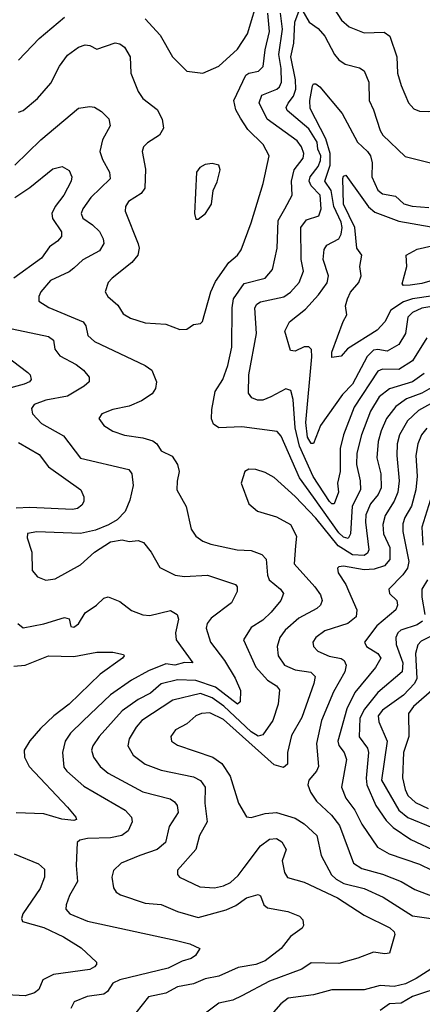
# Model space of a CAD drawing. Extents: x 1308313 to 1441400, y 959662 to 1036319.
# Tile 378 of 656: x 1339371 to 1341117, y 1023372 to 1027646. Entities that reach past the tile are written whole.
import ezdxf

# ---------------------------------------------------------------- set-up
doc = ezdxf.new("R2010")
doc.units = 0

msp = doc.modelspace()

# ---------------------------------------------------------------- linework, layer by layer
at = {"layer": '0CON10XD'}
for points in [[(1339915, 1027650.6), (1339979.6, 1027579.6), (1340032.9, 1027485), (1340095, 1027422.5), (1340165, 1027414.2), (1340235, 1027444.4), (1340315, 1027517.8), (1340359.6, 1027585), (1340410.2, 1027755)], [(1340065, 1026301.4), (1340095, 1026303.8), (1340125, 1026323.8), (1340155, 1026327.5), (1340163.6, 1026336.4), (1340199.7, 1026465), (1340219.6, 1026510.4), (1340277.7, 1026592.2), (1340315, 1026624.4), (1340332.1, 1026647.9), (1340375, 1026764), (1340426.8, 1026935), (1340452.7, 1027055), (1340426.4, 1027105), (1340360.5, 1027170.5), (1340328.3, 1027218.3), (1340308.2, 1027255), (1340299.4, 1027295), (1340351.3, 1027405), (1340365, 1027413.7), (1340406.9, 1027423.1), (1340426.4, 1027443.6), (1340435.6, 1027515), (1340454.5, 1027595), (1340447.6, 1027675)], [(1341125, 1026111.3), (1341075, 1026075.2), (1340975, 1026043.9), (1340930.2, 1026009.8), (1340892.6, 1025947.4), (1340852.9, 1025845), (1340833.5, 1025765), (1340832.1, 1025715), (1340847.7, 1025645), (1340849.8, 1025605), (1340813.4, 1025535), (1340805.6, 1025415), (1340795.4, 1025395), (1340775, 1025400.2), (1340755, 1025419.2), (1340645, 1025574), (1340585, 1025658.1), (1340505, 1025838.9), (1340488.2, 1025858.2), (1340335, 1025879.2), (1340235, 1025874.1), (1340210.7, 1025890.7), (1340203.2, 1025913.2), (1340203.8, 1025955), (1340218.1, 1026031.9), (1340251.6, 1026085), (1340273, 1026145), (1340290.7, 1026225), (1340292.1, 1026395), (1340298.1, 1026435), (1340345, 1026501.8), (1340435, 1026524), (1340468, 1026562), (1340488.2, 1026655), (1340492.1, 1026775), (1340521.3, 1026825), (1340552, 1026885), (1340549.8, 1026945), (1340561.8, 1026995), (1340600.7, 1027045), (1340603.1, 1027065), (1340593.1, 1027095), (1340575, 1027120.7), (1340444.3, 1027214.3), (1340410, 1027285), (1340421.1, 1027318.9), (1340486.2, 1027345), (1340498.4, 1027355), (1340506.3, 1027375), (1340504.8, 1027435.2), (1340495.1, 1027495), (1340510.8, 1027605), (1340501.7, 1027675)], [(1341136.7, 1026265), (1341075.3, 1026165), (1341015, 1026128.3), (1340945, 1026128.9), (1340925, 1026121.1), (1340821.2, 1025965), (1340775.5, 1025844.5), (1340760.9, 1025785), (1340760.4, 1025685), (1340748.9, 1025635), (1340753.8, 1025595), (1340734.4, 1025545.6), (1340725, 1025545.4), (1340715, 1025554.7), (1340643.6, 1025663.6), (1340584.3, 1025795), (1340565.4, 1025875), (1340557.5, 1025997.5), (1340546.8, 1026036.8), (1340525, 1026043.8), (1340459.7, 1026009.7), (1340425, 1025995.4), (1340402.5, 1025995), (1340377.5, 1026005), (1340363.8, 1026025), (1340365.3, 1026105.3), (1340398.2, 1026285), (1340390.6, 1026395), (1340398.7, 1026411.3), (1340415, 1026421.6), (1340517.2, 1026442.8), (1340545.8, 1026464.2), (1340582.5, 1026505), (1340601.2, 1026555), (1340591.9, 1026605), (1340590.3, 1026745), (1340615, 1026777.2), (1340668.9, 1026795), (1340678.9, 1026825), (1340673.9, 1026885), (1340634.4, 1026925), (1340626.8, 1026945), (1340631, 1026965), (1340665, 1027008.8), (1340675.6, 1027035), (1340677.2, 1027055), (1340664.7, 1027085), (1340660.6, 1027115), (1340625, 1027172.3), (1340531.6, 1027251.6), (1340526.9, 1027265), (1340535.2, 1027284.8), (1340558.1, 1027315), (1340567.9, 1027345), (1340567.4, 1027385), (1340546.7, 1027485), (1340559.3, 1027545), (1340563.6, 1027635), (1340583.3, 1027686.7)], [(1340595, 1027690.6), (1340626.1, 1027636.1), (1340665, 1027607.5), (1340695, 1027575.4), (1340736.7, 1027495), (1340755, 1027472.1), (1340783.1, 1027453.1), (1340845, 1027437.5), (1340865.5, 1027425), (1340884.6, 1027375), (1340886.9, 1027295), (1340905.9, 1027255), (1340933.8, 1027165), (1340946.2, 1027145), (1341042.2, 1027052.2), (1341165, 1027022.5)], [(1340735, 1027693.5), (1340766.9, 1027645), (1340799.4, 1027615), (1340865, 1027590), (1340952.3, 1027592.3), (1340976.9, 1027575), (1341007.1, 1027485), (1341010, 1027415), (1341025, 1027361.2), (1341057.1, 1027285), (1341080.2, 1027260.2), (1341105, 1027248.9), (1341145, 1027247.3), (1341185, 1027256.9), (1341222.9, 1027277.1), (1341245, 1027302.2), (1341272, 1027465), (1341270.3, 1027545), (1341328.8, 1027691.2)], [(1339365, 1027470.6), (1339455.7, 1027564.3), (1339565, 1027657.3)], [(1339365, 1027244.4), (1339385, 1027251.9), (1339448.1, 1027305), (1339505, 1027371.4), (1339543.1, 1027445), (1339577.6, 1027492.4), (1339625, 1027527.7), (1339655, 1027537.1), (1339675, 1027534.5), (1339705, 1027517.9), (1339785, 1027545.4), (1339805, 1027541.1), (1339825, 1027527.1), (1339849.4, 1027485), (1339852.9, 1027415), (1339884.5, 1027335), (1339905, 1027304.4), (1339966.9, 1027256.9), (1339988.9, 1027215), (1339994.4, 1027175), (1339976.9, 1027145), (1339925, 1027112.2), (1339908.1, 1027095), (1339902.5, 1027075), (1339917, 1026997), (1339913.8, 1026915), (1339897.3, 1026892.7), (1339843.1, 1026856.9), (1339828.9, 1026835), (1339828.5, 1026815), (1339885, 1026673.3), (1339888.8, 1026655), (1339882.9, 1026625), (1339857.7, 1026592.3), (1339771.9, 1026525), (1339754.4, 1026505), (1339741.4, 1026465), (1339752.5, 1026445), (1339796.7, 1026406.7), (1339820.2, 1026370.2), (1339851.2, 1026351.2), (1339915, 1026330), (1340004.6, 1026324.6), (1340065, 1026301.4)], [(1341252.8, 1026417.2), (1341115.1, 1026394.9), (1341074.1, 1026375), (1341054.2, 1026355), (1341044.8, 1026285), (1341015, 1026236.7), (1340965, 1026208), (1340925, 1026214.8), (1340905, 1026211.9), (1340877.6, 1026185), (1340815, 1026063.8), (1340771, 1026019), (1340675.4, 1025885), (1340645, 1025807.5), (1340635, 1025806.7), (1340619.1, 1025835), (1340611.7, 1025898.3), (1340637.7, 1026182.3), (1340636.3, 1026215), (1340625, 1026226.9), (1340605, 1026225.9), (1340565, 1026208.2), (1340545, 1026210), (1340520.9, 1026295), (1340541.1, 1026335), (1340610.3, 1026389.7), (1340667.6, 1026452.4), (1340705, 1026503.8), (1340710.5, 1026535), (1340687.6, 1026605), (1340691.5, 1026648.5), (1340702.6, 1026667.4), (1340755.1, 1026694.9), (1340765.2, 1026715), (1340768.9, 1026745), (1340765, 1026767.3), (1340733.1, 1026835), (1340721.5, 1026905), (1340694.8, 1026945), (1340717.1, 1027015), (1340717.8, 1027065), (1340698.7, 1027128.7), (1340631.3, 1027261.3), (1340629.1, 1027295), (1340640.7, 1027359.2), (1340645, 1027367.5), (1340655, 1027367.8), (1340672.2, 1027355), (1340769, 1027239), (1340836.2, 1027115), (1340880, 1027075), (1340892.4, 1027055), (1340899.8, 1027025), (1340897.7, 1026965), (1340925, 1026906.4), (1340945, 1026890.7), (1341000.4, 1026880.4), (1341037.8, 1026847.8), (1341073, 1026837), (1341145, 1026831)], [(1339348.9, 1027015), (1339461.8, 1027125), (1339625, 1027262), (1339675, 1027270), (1339695, 1027266.7), (1339725, 1027247.5), (1339756.6, 1027216.6), (1339763.5, 1027185), (1339729.2, 1027125), (1339718.8, 1027075), (1339729.5, 1027039.5), (1339760.8, 1026985), (1339763.1, 1026955), (1339678.5, 1026875), (1339643.8, 1026825), (1339637.1, 1026805), (1339644.5, 1026785), (1339686.7, 1026756.7), (1339716.6, 1026726.6), (1339733.1, 1026695), (1339735.4, 1026675), (1339716.5, 1026643.5), (1339645, 1026603.9), (1339605, 1026567.9), (1339585, 1026552), (1339504.5, 1026515), (1339462.2, 1026465), (1339453.1, 1026445), (1339454.3, 1026425), (1339496.5, 1026396.5), (1339645.6, 1026335.6), (1339656.9, 1026316.9), (1339665.9, 1026275.9), (1339695, 1026249.2), (1339915.4, 1026145.4), (1339944.5, 1026124.5), (1339964.4, 1026075), (1339960, 1026045), (1339945, 1026023.1), (1339898.3, 1025991.7), (1339845, 1025968.5), (1339775, 1025954.5), (1339726.7, 1025935), (1339714, 1025915), (1339736, 1025885), (1339775, 1025860), (1339825, 1025842.9), (1339905, 1025831.1), (1339948.1, 1025818.1), (1339965.4, 1025805.4), (1339985, 1025775.7), (1340031.9, 1025751.9), (1340055.6, 1025715.6), (1340063.1, 1025685), (1340053.4, 1025643.4), (1340052.5, 1025605), (1340093.1, 1025533.1), (1340114.4, 1025435), (1340134.3, 1025405), (1340165, 1025382.2), (1340199.2, 1025369.2), (1340314.5, 1025345.5), (1340375, 1025342.2), (1340420.9, 1025325), (1340439.4, 1025305), (1340445.2, 1025235.3), (1340452.5, 1025215), (1340502.2, 1025175), (1340515.5, 1025155), (1340503.8, 1025125), (1340462.1, 1025075), (1340425, 1025040), (1340375, 1025007.5), (1340342.1, 1024955), (1340395, 1024836.2), (1340445, 1024779.7), (1340485.4, 1024755), (1340498.2, 1024738.2), (1340492, 1024675), (1340468.1, 1024605), (1340425, 1024542.7), (1340405, 1024536.6), (1340375, 1024554.6), (1340256.3, 1024666.3), (1340205, 1024703.1), (1340155, 1024721.1), (1340035, 1024692.4), (1339901.1, 1024605), (1339875.4, 1024575), (1339846.2, 1024525), (1339840.4, 1024495), (1339863.3, 1024453.3), (1339915, 1024414.7), (1339985, 1024388.4), (1340125, 1024359.7), (1340155, 1024343.9), (1340174.7, 1024315), (1340173.5, 1024245), (1340184.6, 1024165), (1340151.2, 1024105), (1340135.4, 1024045), (1340055.8, 1023955), (1340055.8, 1023935.8), (1340064, 1023925), (1340152.7, 1023882.7), (1340215, 1023878.2), (1340255, 1023886.7), (1340285, 1023901.8), (1340318.4, 1023931.6), (1340344.2, 1023965.8), (1340415, 1024060.6), (1340455, 1024088.7), (1340485, 1024092.1), (1340507.7, 1024077.7), (1340526.9, 1024045), (1340509.7, 1023995), (1340518.9, 1023945), (1340532.5, 1023922.5), (1340605, 1023902.2), (1340750, 1023835), (1340865, 1023760), (1340976.5, 1023705), (1340995, 1023687.8), (1340998.5, 1023675), (1340975, 1023594.3), (1340955, 1023591.5), (1340905, 1023599.5), (1340837.9, 1023572.1), (1340755, 1023549.1), (1340635, 1023552.5), (1340594.2, 1023525), (1340455, 1023473.2), (1340335, 1023409.4), (1340295, 1023390), (1340235, 1023376.9), (1340176.5, 1023333.5)], [(1339348.9, 1026875), (1339415, 1026918.5), (1339515, 1026998.9), (1339555, 1027008.6), (1339585, 1026991.2), (1339596.7, 1026965), (1339593.5, 1026945), (1339562.3, 1026885), (1339524.5, 1026835.5), (1339509.6, 1026805), (1339512.8, 1026782.8), (1339552.3, 1026725), (1339552.5, 1026705), (1339535.3, 1026684.7), (1339499.3, 1026660.7), (1339465, 1026611.1), (1339344.6, 1026525)], [(1340145, 1026780), (1340176.7, 1026805), (1340203.3, 1026845), (1340210, 1026905), (1340227.3, 1026942.7), (1340240, 1026995), (1340235, 1027015.7), (1340205, 1027021.9), (1340175, 1027017.8), (1340152.5, 1027005), (1340137.5, 1026985), (1340129.2, 1026805), (1340135, 1026780), (1340145, 1026780)], [(1341165, 1026447.6), (1341074.7, 1026435.3), (1341035, 1026421.1), (1340980.2, 1026385), (1340954.8, 1026335.2), (1340921, 1026299), (1340792.5, 1026217.5), (1340765, 1026186.4), (1340725, 1026180), (1340725, 1026203.8), (1340773.7, 1026336.3), (1340790, 1026365), (1340784.4, 1026405), (1340792.1, 1026435), (1340806.4, 1026463.6), (1340841.8, 1026505), (1340852.2, 1026535), (1340846.9, 1026575), (1340855.6, 1026625), (1340833.7, 1026655), (1340824.8, 1026745), (1340774.9, 1026845), (1340773.1, 1026956.9), (1340775, 1026966.7), (1340785, 1026972), (1340854.7, 1026875), (1340884.3, 1026834.3), (1340911.4, 1026811.4), (1341015, 1026771.3), (1341155, 1026747.8)], [(1341195, 1026524), (1341115, 1026501), (1341064.7, 1026494.7), (1341035, 1026492.9), (1341029.2, 1026499.2), (1341050, 1026575), (1341047.5, 1026625), (1341095, 1026650.5), (1341235, 1026682.7)], [(1339310.9, 1026310.9), (1339495, 1026271.1), (1339517.8, 1026255), (1339523.5, 1026216.5), (1339545, 1026187.1), (1339615, 1026150), (1339647.8, 1026125), (1339672.2, 1026095), (1339671.9, 1026075), (1339650, 1026055), (1339577.4, 1026012.6), (1339484.2, 1025995), (1339433.6, 1025976.4), (1339421.3, 1025958.7), (1339425.6, 1025935), (1339465, 1025893.8), (1339560.2, 1025840.2), (1339635, 1025743.8), (1339844.5, 1025694.5), (1339857.8, 1025675), (1339862.9, 1025625), (1339849.1, 1025560.9), (1339828.6, 1025511.4), (1339794, 1025476), (1339756.1, 1025453.9), (1339699.4, 1025430.6), (1339635, 1025416), (1339445, 1025423.5), (1339404.5, 1025415.5), (1339402.5, 1025397.5), (1339423.5, 1025335), (1339424.3, 1025255), (1339448.3, 1025228.3), (1339483.4, 1025213.4), (1339525, 1025220), (1339635, 1025280), (1339695.8, 1025335), (1339765, 1025380), (1339815, 1025389.2), (1339845, 1025382), (1339885, 1025385.5), (1339907.7, 1025377.7), (1339941.4, 1025335), (1339978.3, 1025268.3), (1340044.6, 1025234.6), (1340085, 1025230), (1340185, 1025234.7), (1340306.2, 1025195), (1340314.2, 1025185), (1340314.3, 1025165), (1340290, 1025115), (1340201.1, 1025048.9), (1340183.5, 1025025), (1340179.3, 1025005), (1340198, 1024945), (1340259.1, 1024865), (1340305, 1024787.8), (1340328.2, 1024735), (1340326.5, 1024685), (1340315.2, 1024674.8), (1340219.7, 1024749.7), (1340135, 1024778.1), (1340055, 1024781.5), (1339985, 1024763.9), (1339937.4, 1024722.6), (1339884, 1024696), (1339815, 1024646.4), (1339714.7, 1024535), (1339687.7, 1024495), (1339682.5, 1024475), (1339691.5, 1024445), (1339719.1, 1024405), (1339755, 1024376.1), (1339905, 1024294.2), (1340023.7, 1024263.7), (1340041.9, 1024251.9), (1340053.8, 1024235), (1340058.8, 1024205), (1340018.8, 1024145), (1340002.7, 1024075), (1339966.9, 1024045), (1339891.5, 1024018.5), (1339810.8, 1023985), (1339777.4, 1023952.6), (1339770.6, 1023925), (1339777.4, 1023877.4), (1339788.6, 1023858.6), (1339807.9, 1023847.9), (1339915, 1023811.8), (1339985, 1023805.3), (1340054.8, 1023774.8), (1340145, 1023749.4), (1340266.9, 1023783.1), (1340308.7, 1023801.3), (1340355, 1023835.3), (1340405, 1023849.2), (1340415, 1023843.3), (1340429.4, 1023805), (1340445, 1023791.1), (1340533.3, 1023775), (1340584, 1023755), (1340599.1, 1023739.1), (1340601.4, 1023715), (1340596.4, 1023703.6), (1340545, 1023667.1), (1340505, 1023614.4), (1340435, 1023561.6), (1340395, 1023545.3), (1340318.2, 1023531.8), (1340235, 1023494.1), (1340175, 1023482.9)], [(1339308.3, 1026188.3), (1339405.6, 1026115), (1339415.6, 1026105), (1339420.8, 1026085), (1339412.9, 1026075), (1339390, 1026065), (1339225, 1026018.8)], [(1341155, 1026048.8), (1341114.7, 1026025), (1341049, 1026001), (1341002.5, 1025967.5), (1340962.2, 1025915), (1340938.3, 1025861.7), (1340926, 1025815), (1340920, 1025745), (1340938, 1025675), (1340938.4, 1025615), (1340925.1, 1025584.9), (1340892.5, 1025545), (1340872.9, 1025497.1), (1340870.6, 1025465), (1340885.7, 1025345), (1340879.1, 1025330.9), (1340865, 1025321.3), (1340815, 1025323.3), (1340752, 1025362), (1340655, 1025483.3), (1340565, 1025577.3), (1340475, 1025658.9), (1340435, 1025681.4), (1340395, 1025694.2), (1340364.1, 1025695.9), (1340346.7, 1025685), (1340332, 1025635), (1340364, 1025545), (1340402.6, 1025512.6), (1340485, 1025488.2), (1340545, 1025455.6), (1340571.8, 1025405), (1340567, 1025363), (1340561.2, 1025285), (1340650.4, 1025185), (1340675, 1025149.4), (1340683.2, 1025125), (1340675.4, 1025105), (1340659.7, 1025090.3), (1340581.5, 1025048.5), (1340523, 1024997), (1340499.6, 1024965), (1340487.5, 1024925), (1340492, 1024885), (1340519.6, 1024845), (1340565, 1024824.8), (1340634.2, 1024814.2), (1340652.1, 1024795), (1340647.3, 1024765), (1340595, 1024617.1), (1340550.1, 1024539.9), (1340532.4, 1024465), (1340532.7, 1024415), (1340515, 1024400.3), (1340475, 1024411.4), (1340255, 1024608.9), (1340195, 1024637), (1340160, 1024635), (1340135, 1024625.4), (1340095, 1024590), (1340046.6, 1024563.4), (1340025.6, 1024535), (1340028.6, 1024515), (1340055, 1024497.5), (1340208.6, 1024445), (1340247.8, 1024417.8), (1340283.3, 1024363.3), (1340319.6, 1024245), (1340355, 1024186), (1340375, 1024183.3), (1340435, 1024201.1), (1340485, 1024204.6), (1340565, 1024180.3), (1340605, 1024155.3), (1340660, 1024105), (1340678.9, 1024018.9), (1340722.7, 1023935), (1340744.1, 1023915), (1340776.2, 1023896.2), (1340865.5, 1023875.5), (1340947.7, 1023837.7), (1341075, 1023757.2), (1341155, 1023744.6)], [(1341195, 1026001.9), (1341100.4, 1025949.6), (1341052.5, 1025905), (1341018.2, 1025845), (1341008, 1025805), (1341006.5, 1025755), (1341016.7, 1025645), (1341011, 1025595), (1340995, 1025557.1), (1340955.7, 1025495), (1340945.7, 1025455), (1340948.4, 1025415), (1340975.9, 1025355), (1340976.1, 1025303.9), (1340953.9, 1025276.1), (1340908.8, 1025261.2), (1340865, 1025258.8), (1340775, 1025274.6), (1340755, 1025272), (1340750, 1025265), (1340752.5, 1025245), (1340785.2, 1025195.2), (1340796.7, 1025166.7), (1340832.5, 1025085), (1340830, 1025055), (1340794.4, 1025025), (1340695, 1024994), (1340655.6, 1024965), (1340641.8, 1024945), (1340644.5, 1024925), (1340664.4, 1024905), (1340713.8, 1024883.8), (1340765, 1024874), (1340778.2, 1024865), (1340786.7, 1024845), (1340780.5, 1024815), (1340731.5, 1024728.5), (1340680, 1024605), (1340658.2, 1024505), (1340667.3, 1024405), (1340658.2, 1024385), (1340624.5, 1024345), (1340620, 1024325), (1340632.9, 1024292.9), (1340658.2, 1024255), (1340723.7, 1024193.7), (1340758, 1024148), (1340818.8, 1023985), (1340855, 1023961.8), (1340945, 1023938.1), (1341025, 1023905.3), (1341085, 1023870.8), (1341165, 1023840)], [(1341136.5, 1025873.5), (1341113.8, 1025845), (1341098, 1025805), (1341088.7, 1025755), (1341095.2, 1025665), (1341089.6, 1025605), (1341070.4, 1025535), (1341041, 1025485), (1341032.2, 1025457.8), (1341033.3, 1025425), (1341059.2, 1025295), (1341053.3, 1025265), (1341032.6, 1025237.4), (1340971.5, 1025175), (1340975.5, 1025155), (1341006.2, 1025125), (1341009.6, 1025105), (1341002.1, 1025085), (1340920.2, 1025015), (1340867.1, 1024945), (1340874.6, 1024925), (1340924.6, 1024895), (1340936.8, 1024875), (1340914.1, 1024835), (1340824.5, 1024725.5), (1340789.8, 1024655), (1340751, 1024515), (1340755.2, 1024495.2), (1340778.8, 1024465), (1340788.9, 1024435), (1340766.4, 1024315), (1340785, 1024267.5), (1340824.7, 1024215), (1340855, 1024154.5), (1340923.5, 1024055), (1340973.1, 1024025), (1341105, 1023980.9), (1341158.1, 1023955)], [(1339365, 1025810.7), (1339455, 1025758.8), (1339495.5, 1025705), (1339635.8, 1025605), (1339648.6, 1025575), (1339648.6, 1025555), (1339640.2, 1025539.8), (1339622, 1025525), (1339600.2, 1025519.8), (1339415, 1025528.8), (1339355, 1025526)], [(1341165.6, 1025605), (1341115.9, 1025444.1), (1341119.8, 1025365)], [(1341139.7, 1025215), (1341114.7, 1025175), (1341115, 1025140), (1341127.5, 1025065)], [(1339361.9, 1025025), (1339385, 1025007.1), (1339475, 1025024.7), (1339565, 1025051.2), (1339585.5, 1025045.5), (1339592.6, 1025012.6), (1339605, 1025009.2), (1339625, 1025024.3), (1339655, 1025071.1), (1339704.5, 1025105), (1339735, 1025135.6), (1339755, 1025141.1), (1339805, 1025121.1), (1339855, 1025082.1), (1339905, 1025062.8), (1339935, 1025060.9), (1340025, 1025081.5), (1340054.2, 1025065), (1340059.5, 1025045), (1340046, 1024985), (1340048.7, 1024955), (1340121.2, 1024855), (1340085.6, 1024855.6), (1340044.2, 1024844.2), (1340005, 1024849.8), (1339929.9, 1024820.1), (1339855, 1024778.9), (1339765, 1024716.2), (1339646.5, 1024603.5), (1339590.5, 1024549.5), (1339568.2, 1024515), (1339556, 1024465), (1339562.4, 1024402.4), (1339574.5, 1024385), (1339648.8, 1024318.8), (1339828.1, 1024215), (1339855.4, 1024185.4), (1339858.6, 1024165), (1339841.4, 1024125), (1339814.2, 1024105), (1339765, 1024095.2), (1339665, 1024091.9), (1339632, 1024085), (1339620, 1024075), (1339616.1, 1023975), (1339621.3, 1023905), (1339586.7, 1023845), (1339571.5, 1023805), (1339570.5, 1023785), (1339588.6, 1023765), (1339665, 1023733.5), (1340045, 1023651.2), (1340108.8, 1023635), (1340152.5, 1023615), (1340132.9, 1023585), (1340115, 1023571.8), (1340075, 1023559.1), (1340015, 1023528.8), (1339805, 1023479.3), (1339775, 1023463.8), (1339751.3, 1023428.7), (1339735, 1023415.9), (1339663.5, 1023406.5), (1339606.5, 1023383.5), (1339593.1, 1023355)], [(1341118.4, 1025035), (1341095, 1025019.4), (1341024, 1024996), (1341011.2, 1024985), (1341001.9, 1024965), (1341003.7, 1024935), (1341032.4, 1024855), (1341029.6, 1024815), (1340925, 1024725.8), (1340866.4, 1024653.6), (1340846.8, 1024615), (1340843.7, 1024533.7), (1340879.7, 1024485), (1340884.3, 1024465), (1340873.6, 1024353.6), (1340876.4, 1024325), (1340916.3, 1024235), (1340959.8, 1024169.8), (1340990.5, 1024140.5), (1341067.7, 1024087.7), (1341185, 1024033.5)], [(1341155, 1024970), (1341111.6, 1024948.4), (1341097.5, 1024932.5), (1341088.4, 1024895), (1341092.8, 1024787.2), (1341083.9, 1024765), (1341035.6, 1024714.4), (1340945, 1024648.9), (1340925.3, 1024624.7), (1340928.7, 1024598.7), (1340965.2, 1024515), (1340940.6, 1024345), (1341014.8, 1024215), (1341055, 1024182.9), (1341160.1, 1024140.1)], [(1339345, 1024840), (1339395, 1024843.9), (1339495, 1024884.7), (1339605, 1024881.6), (1339705, 1024901.5), (1339775, 1024900.9), (1339820.8, 1024890.8), (1339824, 1024885), (1339817.1, 1024875), (1339719.1, 1024805), (1339584.8, 1024675.2), (1339519.1, 1024625), (1339460.4, 1024569.6), (1339413.9, 1024516.1), (1339390.6, 1024475), (1339392, 1024445), (1339411.2, 1024405), (1339577.9, 1024227.9), (1339614.4, 1024185), (1339617.5, 1024175), (1339605, 1024170.6), (1339553.9, 1024176.1), (1339475, 1024198.8), (1339355.9, 1024204.1)], [(1341170, 1024745), (1341078.7, 1024665), (1341057.3, 1024635), (1341058.9, 1024535), (1341036.2, 1024465), (1341031.2, 1024355), (1341042.5, 1024305), (1341055, 1024278.5), (1341088.3, 1024248.3), (1341142.4, 1024222.4)], [(1339346.7, 1024025), (1339452, 1023982), (1339478.9, 1023958.9), (1339477.9, 1023925), (1339458.8, 1023875), (1339384.6, 1023765), (1339378.2, 1023745), (1339382.1, 1023732.1), (1339475, 1023706.1), (1339560.6, 1023665), (1339637, 1023617), (1339704.2, 1023555), (1339704.3, 1023545), (1339695.7, 1023535), (1339675, 1023523.3), (1339517.9, 1023502.1), (1339470.8, 1023479.2), (1339453.3, 1023436.7), (1339435, 1023422.5), (1339395, 1023410), (1339315, 1023414.2)], [(1341233.6, 1023575), (1341091.1, 1023485), (1341045, 1023460.8), (1340995, 1023449.6), (1340935, 1023454.8), (1340865, 1023434.7), (1340725, 1023434.7), (1340645, 1023413.1), (1340535, 1023399.7), (1340502.9, 1023375), (1340471.3, 1023338.7)], [(1340175, 1023482.9), (1340125, 1023461.4), (1340055, 1023448.9), (1340005, 1023420.9), (1339930, 1023405), (1339874, 1023336)], [(1341215, 1023452.5), (1341075, 1023407), (1341025, 1023377.7), (1340975, 1023374.7), (1340934.8, 1023345.2)]]:
    msp.add_lwpolyline(points, dxfattribs=at)

doc.saveas('drawing.dxf')
